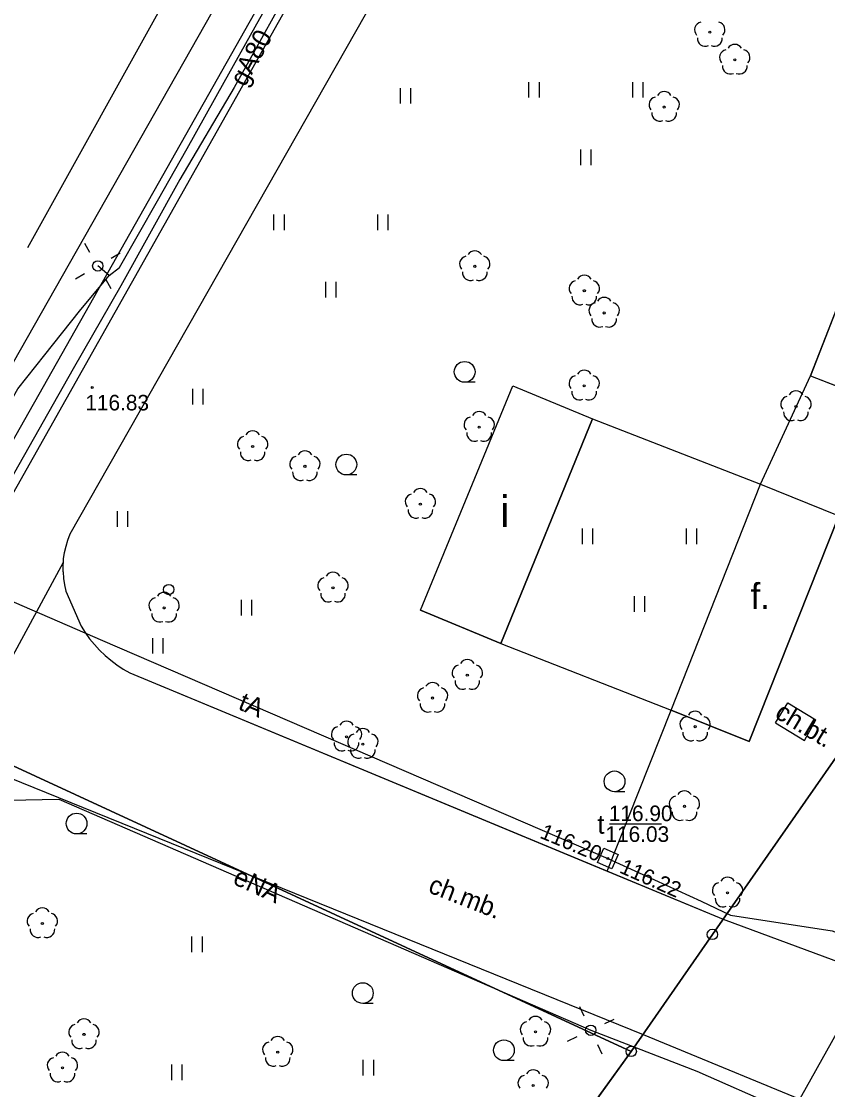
# Model space of a CAD drawing. Extents: x 6434771 to 6436222, y 5663454 to 5664782.
# Drawn here: x 6435593.8 to 6435632.6, y 5664007.2 to 5664058.6 of the extents above; entities that cross this region are included whole.
import ezdxf

# ---------------------------------------------------------------- set-up
doc = ezdxf.new("R2010")
doc.units = 0
for name, color, linetype in [('Warstwa 1', 7, 'Continuous'), ('Warstwa 10', 7, 'Continuous'), ('Warstwa 11', 7, 'Continuous'), ('Warstwa 12', 7, 'Continuous'), ('Warstwa 13', 7, 'Continuous'), ('Warstwa 14', 7, 'Continuous'), ('Warstwa 18', 7, 'Continuous'), ('Warstwa 19', 7, 'Continuous'), ('Warstwa 2', 7, 'Continuous'), ('Warstwa 25', 7, 'Continuous'), ('Warstwa 3', 7, 'Continuous'), ('Warstwa 4', 7, 'Continuous'), ('Warstwa 5', 7, 'Continuous'), ('Warstwa 6', 7, 'Continuous'), ('Warstwa 7', 7, 'Continuous'), ('Warstwa 9', 7, 'Continuous')]:
    doc.layers.add(name, color=color, linetype=linetype)

msp = doc.modelspace()

# ---------------------------------------------------------------- linework, layer by layer
at = {"layer": 'Warstwa 1'}
for p, q in [((6435627.073, 5664014.655), (6435637.85, 5664030.095)), ((6435627.073, 5664014.655), (6435637.85, 5664030.095)), ((6435585.542, 5664026.395), (6435623.165, 5664009.022)), ((6435585.542, 5664026.395), (6435623.165, 5664009.022)), ((6435623.165, 5664009.022), (6435627.073, 5664014.655)), ((6435623.165, 5664009.022), (6435627.073, 5664014.655)), ((6435603.636, 5663981.906), (6435623.165, 5664009.022)), ((6435603.636, 5663981.906), (6435623.165, 5664009.022))]:
    msp.add_line(p, q, dxfattribs=at)
for points in [[(6435636.071, 5664052.517), (6435631.798, 5664041.558), (6435635.511, 5664040.104), (6435639.784, 5664051.063)], [(6435617.472, 5664041.071), (6435621.308, 5664039.488), (6435616.893, 5664028.662), (6435613.011, 5664030.264)]]:
    msp.add_lwpolyline(points, close=True, dxfattribs=at)
msp.add_circle((6435600.892, 5664031.26), 0.25, dxfattribs=at)
at = {"layer": 'Warstwa 10'}
for centre in [(6435627.073, 5664014.655), (6435627.073, 5664014.655), (6435623.165, 5664009.022), (6435623.165, 5664009.022)]:
    msp.add_circle(centre, 0.25, dxfattribs=at)
at = {"layer": 'Warstwa 11'}
for centre in [(6435626.948, 5664058.097), (6435628.152, 5664056.763), (6435624.754, 5664054.494), (6435615.631, 5664046.823), (6435620.907, 5664045.65), (6435621.864, 5664044.578), (6435620.902, 5664041.07), (6435631.1, 5664040.077), (6435615.847, 5664039.08), (6435604.935, 5664038.152), (6435607.454, 5664037.191), (6435613.012, 5664035.375), (6435608.804, 5664031.345), (6435600.671, 5664030.373), (6435615.273, 5664027.137), (6435613.6, 5664026.037), (6435626.244, 5664024.655), (6435609.457, 5664024.167), (6435610.243, 5664023.818), (6435625.728, 5664020.821), (6435627.807, 5664016.656), (6435594.808, 5664015.183), (6435596.813, 5664009.839), (6435618.556, 5664009.957), (6435606.143, 5664008.986), (6435595.774, 5664008.231), (6435618.445, 5664007.378)]:
    msp.add_circle(centre, 0.05, dxfattribs=at)
for centre, start, end in [((6435626.591, 5664058.213), 102.1471, 221.8529), ((6435627.305, 5664058.213), 318.1471, 77.8529), ((6435626.728, 5664057.794), 174.1471, 293.8529), ((6435627.168, 5664057.794), 246.1471, 5.8529), ((6435627.795, 5664056.879), 102.1471, 221.8529), ((6435628.152, 5664057.138), 30.1471, 149.8529), ((6435628.509, 5664056.879), 318.1471, 77.8529), ((6435627.932, 5664056.46), 174.1471, 293.8529), ((6435628.372, 5664056.46), 246.1471, 5.8529), ((6435624.754, 5664054.869), 30.1471, 149.8529), ((6435624.397, 5664054.61), 102.1471, 221.8529), ((6435625.111, 5664054.61), 318.1471, 77.8529), ((6435624.534, 5664054.191), 174.1471, 293.8529), ((6435624.974, 5664054.191), 246.1471, 5.8529), ((6435615.631, 5664047.198), 30.1471, 149.8529), ((6435615.274, 5664046.939), 102.1471, 221.8529), ((6435615.988, 5664046.939), 318.1471, 77.8529), ((6435615.411, 5664046.52), 174.1471, 293.8529), ((6435615.851, 5664046.52), 246.1471, 5.8529), ((6435620.907, 5664046.025), 30.1471, 149.8529), ((6435620.55, 5664045.766), 102.1471, 221.8529), ((6435621.264, 5664045.766), 318.1471, 77.8529), ((6435620.687, 5664045.347), 174.1471, 293.8529), ((6435621.127, 5664045.347), 246.1471, 5.8529), ((6435621.507, 5664044.694), 102.1471, 221.8529), ((6435621.864, 5664044.953), 30.1471, 149.8529), ((6435622.221, 5664044.694), 318.1471, 77.8529), ((6435621.644, 5664044.275), 174.1471, 293.8529), ((6435622.084, 5664044.275), 246.1471, 5.8529), ((6435620.902, 5664041.445), 30.1471, 149.8529), ((6435620.545, 5664041.186), 102.1471, 221.8529), ((6435621.259, 5664041.186), 318.1471, 77.8529), ((6435620.682, 5664040.767), 174.1471, 293.8529), ((6435621.122, 5664040.767), 246.1471, 5.8529), ((6435631.1, 5664040.452), 30.1471, 149.8529), ((6435630.743, 5664040.193), 102.1471, 221.8529), ((6435631.457, 5664040.193), 318.1471, 77.8529), ((6435615.847, 5664039.455), 30.1471, 149.8529), ((6435630.88, 5664039.774), 174.1471, 293.8529), ((6435631.32, 5664039.774), 246.1471, 5.8529), ((6435615.49, 5664039.196), 102.1471, 221.8529), ((6435616.204, 5664039.196), 318.1471, 77.8529), ((6435604.935, 5664038.527), 30.1471, 149.8529), ((6435615.627, 5664038.777), 174.1471, 293.8529), ((6435616.067, 5664038.777), 246.1471, 5.8529), ((6435604.578, 5664038.268), 102.1471, 221.8529), ((6435605.292, 5664038.268), 318.1471, 77.8529), ((6435604.715, 5664037.849), 174.1471, 293.8529), ((6435605.155, 5664037.849), 246.1471, 5.8529), ((6435607.097, 5664037.307), 102.1471, 221.8529), ((6435607.454, 5664037.566), 30.1471, 149.8529), ((6435607.811, 5664037.307), 318.1471, 77.8529), ((6435607.234, 5664036.888), 174.1471, 293.8529), ((6435607.674, 5664036.888), 246.1471, 5.8529), ((6435613.012, 5664035.75), 30.1471, 149.8529), ((6435612.655, 5664035.491), 102.1471, 221.8529), ((6435613.369, 5664035.491), 318.1471, 77.8529), ((6435612.792, 5664035.072), 174.1471, 293.8529), ((6435613.232, 5664035.072), 246.1471, 5.8529), ((6435608.804, 5664031.72), 30.1471, 149.8529), ((6435608.447, 5664031.461), 102.1471, 221.8529), ((6435609.161, 5664031.461), 318.1471, 77.8529), ((6435600.671, 5664030.748), 30.1471, 149.8529), ((6435608.584, 5664031.042), 174.1471, 293.8529), ((6435609.024, 5664031.042), 246.1471, 5.8529), ((6435600.314, 5664030.489), 102.1471, 221.8529), ((6435601.028, 5664030.489), 318.1471, 77.8529), ((6435600.451, 5664030.07), 174.1471, 293.8529), ((6435600.891, 5664030.07), 246.1471, 5.8529), ((6435615.273, 5664027.512), 30.1471, 149.8529), ((6435614.916, 5664027.253), 102.1471, 221.8529), ((6435615.63, 5664027.253), 318.1471, 77.8529), ((6435615.053, 5664026.834), 174.1471, 293.8529), ((6435615.493, 5664026.834), 246.1471, 5.8529), ((6435613.243, 5664026.153), 102.1471, 221.8529), ((6435613.6, 5664026.412), 30.1471, 149.8529), ((6435613.957, 5664026.153), 318.1471, 77.8529), ((6435613.38, 5664025.734), 174.1471, 293.8529), ((6435613.82, 5664025.734), 246.1471, 5.8529), ((6435626.244, 5664025.03), 30.1471, 149.8529), ((6435609.457, 5664024.542), 30.1471, 149.8529), ((6435625.887, 5664024.771), 102.1471, 221.8529), ((6435626.601, 5664024.771), 318.1471, 77.8529), ((6435609.1, 5664024.283), 102.1471, 221.8529), ((6435609.886, 5664023.934), 102.1471, 221.8529), ((6435609.814, 5664024.283), 318.1471, 77.8529), ((6435610.243, 5664024.193), 30.1471, 149.8529), ((6435610.6, 5664023.934), 318.1471, 77.8529), ((6435626.024, 5664024.352), 174.1471, 293.8529), ((6435626.464, 5664024.352), 246.1471, 5.8529), ((6435609.237, 5664023.864), 174.1471, 293.8529), ((6435609.677, 5664023.864), 246.1471, 5.8529), ((6435610.023, 5664023.515), 174.1471, 293.8529), ((6435610.463, 5664023.515), 246.1471, 5.8529), ((6435625.371, 5664020.937), 102.1471, 221.8529), ((6435625.728, 5664021.196), 30.1471, 149.8529), ((6435626.085, 5664020.937), 318.1471, 77.8529), ((6435625.508, 5664020.518), 174.1471, 293.8529), ((6435625.948, 5664020.518), 246.1471, 5.8529), ((6435627.45, 5664016.772), 102.1471, 221.8529), ((6435627.807, 5664017.031), 30.1471, 149.8529), ((6435628.164, 5664016.772), 318.1471, 77.8529), ((6435627.587, 5664016.353), 174.1471, 293.8529), ((6435628.027, 5664016.353), 246.1471, 5.8529), ((6435594.451, 5664015.299), 102.1471, 221.8529), ((6435594.808, 5664015.558), 30.1471, 149.8529), ((6435595.165, 5664015.299), 318.1471, 77.8529), ((6435594.588, 5664014.88), 174.1471, 293.8529), ((6435595.028, 5664014.88), 246.1471, 5.8529), ((6435596.813, 5664010.214), 30.1471, 149.8529), ((6435618.199, 5664010.073), 102.1471, 221.8529), ((6435618.556, 5664010.332), 30.1471, 149.8529), ((6435618.913, 5664010.073), 318.1471, 77.8529), ((6435596.456, 5664009.955), 102.1471, 221.8529), ((6435597.17, 5664009.955), 318.1471, 77.8529), ((6435596.593, 5664009.536), 174.1471, 293.8529), ((6435597.033, 5664009.536), 246.1471, 5.8529), ((6435605.786, 5664009.102), 102.1471, 221.8529), ((6435606.143, 5664009.361), 30.1471, 149.8529), ((6435606.5, 5664009.102), 318.1471, 77.8529), ((6435618.336, 5664009.654), 174.1471, 293.8529), ((6435618.776, 5664009.654), 246.1471, 5.8529), ((6435595.774, 5664008.606), 30.1471, 149.8529), ((6435595.417, 5664008.347), 102.1471, 221.8529), ((6435596.131, 5664008.347), 318.1471, 77.8529), ((6435605.923, 5664008.683), 174.1471, 293.8529), ((6435606.363, 5664008.683), 246.1471, 5.8529), ((6435595.554, 5664007.928), 174.1471, 293.8529), ((6435595.994, 5664007.928), 246.1471, 5.8529), ((6435618.088, 5664007.494), 102.1471, 221.8529), ((6435618.445, 5664007.753), 30.1471, 149.8529), ((6435618.802, 5664007.494), 318.1471, 77.8529)]:
    msp.add_arc(centre, 0.375, start, end, dxfattribs=at)
at = {"layer": 'Warstwa 12'}
for points in [[(6435631.549, 5664121.292), (6435637.248, 5664117.898), (6435639.048, 5664116.863), (6435636.832, 5664113.039), (6435573.112, 5663999.914), (6435567.369, 5663989.773), (6435556.895, 5663969.528), (6435551.55, 5663961.662), (6435548.98, 5663960.053), (6435545.915, 5663958.84), (6435541.4, 5663958.414), (6435537.043, 5663959.497), (6435521.938, 5663967.479), (6435521.907, 5663967.449), (6435520.396, 5663968.198), (6435507.178, 5663968.407), (6435506.471, 5663968.695), (6435506.124, 5663968.813)], [(6435613.773, 5664073.054), (6435611.935, 5664069.649), (6435608.927, 5664064.214), (6435606.38, 5664059.602), (6435604.048, 5664055.441), (6435601.431, 5664051.001), (6435598.591, 5664045.89), (6435596.298, 5664041.884), (6435593.193, 5664036.409), (6435591.865, 5664034.013), (6435589.351, 5664029.314), (6435586.652, 5664024.478), (6435583.855, 5664019.378), (6435580.904, 5664014.034), (6435579.535, 5664011.433), (6435576.909, 5664006.754), (6435573.014, 5663999.95), (6435571.264, 5663996.881), (6435567.502, 5663990.275), (6435564.072, 5663984.352), (6435560.777, 5663978.635), (6435556.325, 5663970.985)], [(6435584.104, 5664026.804), (6435582.393, 5664027.697), (6435581.227, 5664028.33), (6435581.858, 5664029.38), (6435583.16, 5664031.72), (6435584.276, 5664033.689), (6435584.894, 5664034.688), (6435586.447, 5664034.14), (6435588.009, 5664033.633), (6435589.24, 5664033.18), (6435590.317, 5664035.007), (6435592.041, 5664038.149), (6435593.62, 5664040.929), (6435594.924, 5664042.558), (6435596.597, 5664044.672), (6435598.022, 5664046.383), (6435598.517, 5664046.764), (6435600.357, 5664049.974), (6435601.777, 5664052.492), (6435603.566, 5664055.69), (6435605.052, 5664058.362), (6435606.905, 5664061.66)], [(6435582.719, 5663940.386), (6435583.058, 5663940.858), (6435587.129, 5663946.051), (6435600.915, 5663965.473), (6435608.239, 5663975.58), (6435615.226, 5663986.009), (6435624.817, 5663998.366), (6435631.081, 5664006.35), (6435636.894, 5664016.742), (6435642.911, 5664026.57), (6435646.036, 5664033.181), (6435654.09, 5664058.927)], [(6435555.255, 5664051.525), (6435562.025, 5664047.445), (6435578.931, 5664037.818), (6435586.976, 5664033.455), (6435587.223, 5664033.348), (6435587.471, 5664033.241), (6435597.711, 5664028.805), (6435622.04, 5664018.31), (6435626.534, 5664016.25), (6435627.943, 5664015.575), (6435632.842, 5664014.825), (6435642.86, 5664011.184), (6435654.757, 5664007.565), (6435659.258, 5664006.357), (6435669.937, 5664002.805), (6435675.687, 5664000.806), (6435678.192, 5663999.08), (6435678.257, 5663998.996)], [(6435598.022, 5664046.383), (6435597.478, 5664046.84)], [(6435584.104, 5664026.804), (6435585.472, 5664025.71), (6435587.513, 5664023.983), (6435589.946, 5664022.049), (6435591.166, 5664021.033), (6435593.216, 5664021.124), (6435595.607, 5664021.173), (6435621.217, 5664010.035), (6435626.323, 5664008.072), (6435630.265, 5664006.338), (6435636.028, 5664003.757), (6435640.161, 5664001.919), (6435644.486, 5663999.974), (6435646.387, 5663999.078), (6435649.194, 5663998.786), (6435651.877, 5663998.471), (6435653.112, 5663998.314)]]:
    msp.add_lwpolyline(points, dxfattribs=at)
at = {"layer": 'Warstwa 14'}
msp.add_line((6435622.123, 5664019.982), (6435624.618, 5664019.982), dxfattribs=at)
msp.add_circle((6435622.04, 5664018.31), 0.045, dxfattribs=at)
msp.add_circle((6435622.04, 5664018.31), 0.045, dxfattribs=at)
msp.add_circle((6435622.04, 5664018.31), 0.045, dxfattribs=at)
at = {"layer": 'Warstwa 18'}
msp.add_lwpolyline([(6435629.395, 5664036.327), (6435633.167, 5664034.802), (6435628.845, 5664023.944), (6435625.084, 5664025.459), (6435629.395, 5664036.327)], dxfattribs=at)
at = {"layer": 'Warstwa 2'}
for centre in [(6435597.478, 5664046.84), (6435621.217, 5664010.035)]:
    msp.add_circle(centre, 0.25, dxfattribs=at)
at = {"layer": 'Warstwa 25'}
msp.add_circle((6435597.212, 5664040.99), 0.045, dxfattribs=at)
at = {"layer": 'Warstwa 4'}
for points in [[(6435628.839, 5664110.292), (6435594.1, 5664047.72)], [(6435597.099, 5664047.487), (6435596.847, 5664047.919)], [(6435598.125, 5664047.219), (6435598.557, 5664047.471)], [(6435596.831, 5664046.461), (6435596.399, 5664046.209)], [(6435597.857, 5664046.193), (6435598.109, 5664045.761)], [(6435620.897, 5664010.713), (6435620.684, 5664011.165)], [(6435621.895, 5664010.355), (6435622.347, 5664010.568)], [(6435620.539, 5664009.715), (6435620.087, 5664009.502)], [(6435621.537, 5664009.357), (6435621.75, 5664008.905)]]:
    msp.add_lwpolyline(points, dxfattribs=at)
msp.add_lwpolyline([(6435621.547, 5664018.116), (6435621.846, 5664018.803), (6435622.533, 5664018.504), (6435622.234, 5664017.817)], close=True, dxfattribs=at)
at = {"layer": 'Warstwa 5'}
for p, q in [((6435590.128, 5664032.68), (6435631.535, 5664105.853)), ((6435596.144, 5664033.938), (6435616.927, 5664070.478)), ((6435618.241, 5664054.949), (6435618.241, 5664055.699)), ((6435618.741, 5664054.949), (6435618.741, 5664055.699)), ((6435623.241, 5664054.949), (6435623.241, 5664055.699)), ((6435623.741, 5664054.949), (6435623.741, 5664055.699)), ((6435612.055, 5664054.657), (6435612.055, 5664055.407)), ((6435612.555, 5664054.657), (6435612.555, 5664055.407)), ((6435620.741, 5664051.699), (6435620.741, 5664052.449)), ((6435621.241, 5664051.699), (6435621.241, 5664052.449)), ((6435631.798, 5664041.558), (6435636.071, 5664052.517)), ((6435605.961, 5664048.573), (6435605.961, 5664049.323)), ((6435606.461, 5664048.573), (6435606.461, 5664049.323)), ((6435610.961, 5664048.573), (6435610.961, 5664049.323)), ((6435611.461, 5664048.573), (6435611.461, 5664049.323)), ((6435608.461, 5664045.323), (6435608.461, 5664046.073)), ((6435608.961, 5664045.323), (6435608.961, 5664046.073)), ((6435629.395, 5664036.327), (6435631.798, 5664041.558)), ((6435629.395, 5664036.327), (6435631.798, 5664041.558)), ((6435631.798, 5664041.558), (6435635.511, 5664040.104)), ((6435602.049, 5664040.174), (6435602.049, 5664040.924)), ((6435602.549, 5664040.174), (6435602.549, 5664040.924)), ((6435613.011, 5664030.264), (6435617.472, 5664041.071)), ((6435617.472, 5664041.071), (6435621.308, 5664039.488)), ((6435616.893, 5664028.662), (6435621.308, 5664039.488)), ((6435621.308, 5664039.488), (6435629.395, 5664036.327)), ((6435621.308, 5664039.488), (6435629.395, 5664036.327)), ((6435625.084, 5664025.459), (6435629.395, 5664036.327)), ((6435629.395, 5664036.327), (6435633.167, 5664034.802)), ((6435598.422, 5664034.286), (6435598.422, 5664035.036)), ((6435598.922, 5664034.286), (6435598.922, 5664035.036)), ((6435628.845, 5664023.944), (6435633.167, 5664034.802)), ((6435620.824, 5664033.443), (6435620.824, 5664034.193)), ((6435621.324, 5664033.443), (6435621.324, 5664034.193)), ((6435625.824, 5664033.443), (6435625.824, 5664034.193)), ((6435626.324, 5664033.443), (6435626.324, 5664034.193)), ((6435595.947, 5664033.345), (6435596.035, 5664033.645)), ((6435596.035, 5664033.645), (6435596.144, 5664033.938)), ((6435595.834, 5664032.731), (6435595.88, 5664033.04)), ((6435595.88, 5664033.04), (6435595.947, 5664033.345)), ((6435595.81, 5664032.42), (6435595.822, 5664032.575)), ((6435595.822, 5664032.575), (6435595.834, 5664032.731)), ((6435595.808, 5664032.107), (6435595.81, 5664032.42)), ((6435595.808, 5664032.107), (6435595.827, 5664031.795)), ((6435595.827, 5664031.795), (6435595.869, 5664031.486)), ((6435595.869, 5664031.486), (6435595.931, 5664031.18)), ((6435595.931, 5664031.18), (6435596.67, 5664029.491)), ((6435604.397, 5664030.013), (6435604.397, 5664030.763)), ((6435604.897, 5664030.013), (6435604.897, 5664030.763)), ((6435623.324, 5664030.193), (6435623.324, 5664030.943)), ((6435623.824, 5664030.193), (6435623.824, 5664030.943)), ((6435613.011, 5664030.264), (6435616.893, 5664028.662)), ((6435596.67, 5664029.491), (6435596.868, 5664029.185)), ((6435596.868, 5664029.185), (6435597.084, 5664028.891)), ((6435600.124, 5664028.172), (6435600.124, 5664028.922)), ((6435600.624, 5664028.172), (6435600.624, 5664028.922)), ((6435597.084, 5664028.891), (6435597.316, 5664028.61)), ((6435597.316, 5664028.61), (6435597.565, 5664028.342)), ((6435616.893, 5664028.662), (6435625.084, 5664025.459)), ((6435616.893, 5664028.662), (6435625.084, 5664025.459)), ((6435597.565, 5664028.342), (6435597.828, 5664028.09)), ((6435597.828, 5664028.09), (6435598.105, 5664027.853)), ((6435598.105, 5664027.853), (6435598.396, 5664027.632)), ((6435598.396, 5664027.632), (6435598.698, 5664027.429)), ((6435598.698, 5664027.429), (6435599.013, 5664027.243)), ((6435599.013, 5664027.243), (6435622.008, 5664017.704)), ((6435622.008, 5664017.704), (6435625.084, 5664025.459)), ((6435622.008, 5664017.704), (6435625.084, 5664025.459)), ((6435625.084, 5664025.459), (6435628.845, 5664023.944)), ((6435593.202, 5664022.213), (6435623.735, 5664009.835)), ((6435622.008, 5664017.704), (6435627.592, 5664015.388)), ((6435627.592, 5664015.388), (6435647.823, 5664007.905)), ((6435602.014, 5664013.804), (6435602.014, 5664014.554)), ((6435602.514, 5664013.804), (6435602.514, 5664014.554)), ((6435623.735, 5664009.835), (6435643.498, 5664001.697)), ((6435601.045, 5664007.631), (6435601.045, 5664008.381)), ((6435601.545, 5664007.631), (6435601.545, 5664008.381)), ((6435610.264, 5664007.86), (6435610.264, 5664008.61)), ((6435610.764, 5664007.86), (6435610.764, 5664008.61))]:
    msp.add_line(p, q, dxfattribs=at)
at = {"layer": 'Warstwa 6'}
for p, q in [((6435615.645, 5664041.243), (6435615.145, 5664041.243)), ((6435609.945, 5664036.778), (6435609.445, 5664036.778)), ((6435622.862, 5664021.522), (6435622.362, 5664021.522)), ((6435596.956, 5664019.493), (6435596.456, 5664019.493)), ((6435610.738, 5664011.327), (6435610.238, 5664011.327)), ((6435617.535, 5664008.575), (6435617.035, 5664008.575))]:
    msp.add_line(p, q, dxfattribs=at)
for points in [[(6435363.609, 5664077.113), (6435387.426, 5664119.857), (6435413.31, 5664105.924), (6435427.196, 5664098.076), (6435493.063, 5664060.99), (6435506.96, 5664053.173), (6435525.231, 5664042.382), (6435541.744, 5664033.383), (6435549.389, 5664047.071), (6435585.542, 5664026.395), (6435623.165, 5664009.022), (6435627.073, 5664014.655), (6435637.85, 5664030.095), (6435641.864, 5664030.387), (6435649.263, 5664050.158), (6435652.299, 5664065.522)], [(6435421.61, 5663811.04), (6435514.97, 5663977.09), (6435575.72, 5663942.78), (6435579.487, 5663948.005), (6435603.636, 5663981.906), (6435623.165, 5664009.022), (6435585.542, 5664026.395), (6435549.389, 5664047.071), (6435541.744, 5664033.383), (6435525.231, 5664042.382), (6435506.96, 5664053.173), (6435493.063, 5664060.99), (6435427.196, 5664098.076), (6435413.31, 5664105.924), (6435387.426, 5664119.857), (6435363.609, 5664077.113)], [(6435652.299, 5664065.522), (6435649.263, 5664050.158), (6435641.864, 5664030.387), (6435637.85, 5664030.095), (6435627.073, 5664014.655), (6435623.165, 5664009.022), (6435603.636, 5663981.906), (6435579.487, 5663948.005), (6435575.72, 5663942.78), (6435502.484, 5663841.227)]]:
    msp.add_lwpolyline(points, dxfattribs=at)
for centre, radius in [((6435615.145, 5664041.743), 0.5), ((6435609.445, 5664037.278), 0.5), ((6435622.362, 5664022.022), 0.5), ((6435596.456, 5664019.993), 0.5), ((6435622.04, 5664018.31), 0.045), ((6435610.238, 5664011.827), 0.5), ((6435617.035, 5664009.075), 0.5)]:
    msp.add_circle(centre, radius, dxfattribs=at)
at = {"layer": 'Warstwa 7'}
msp.add_lwpolyline([(6435589.296, 5664034.963), (6435641.592, 5664127.095)], dxfattribs=at)
at = {"layer": 'Warstwa 9'}
for p, q in [((6435590.128, 5664032.68), (6435631.535, 5664105.853)), ((6435596.144, 5664033.938), (6435616.927, 5664070.478)), ((6435595.947, 5664033.345), (6435596.035, 5664033.645)), ((6435596.035, 5664033.645), (6435596.144, 5664033.938)), ((6435595.834, 5664032.731), (6435595.88, 5664033.04)), ((6435595.88, 5664033.04), (6435595.947, 5664033.345)), ((6435589.925, 5664021.706), (6435595.822, 5664032.575)), ((6435589.925, 5664021.706), (6435595.822, 5664032.575)), ((6435595.81, 5664032.42), (6435595.822, 5664032.575)), ((6435595.822, 5664032.575), (6435595.834, 5664032.731)), ((6435595.808, 5664032.107), (6435595.81, 5664032.42)), ((6435595.808, 5664032.107), (6435595.827, 5664031.795)), ((6435595.827, 5664031.795), (6435595.869, 5664031.486)), ((6435595.869, 5664031.486), (6435595.931, 5664031.18)), ((6435595.931, 5664031.18), (6435596.67, 5664029.491)), ((6435596.67, 5664029.491), (6435596.868, 5664029.185)), ((6435596.868, 5664029.185), (6435597.084, 5664028.891)), ((6435597.084, 5664028.891), (6435597.316, 5664028.61)), ((6435597.316, 5664028.61), (6435597.565, 5664028.342)), ((6435597.565, 5664028.342), (6435597.828, 5664028.09)), ((6435597.828, 5664028.09), (6435598.105, 5664027.853)), ((6435598.105, 5664027.853), (6435598.396, 5664027.632)), ((6435598.396, 5664027.632), (6435598.698, 5664027.429)), ((6435598.698, 5664027.429), (6435599.013, 5664027.243)), ((6435599.013, 5664027.243), (6435627.592, 5664015.388)), ((6435630.11, 5664024.842), (6435630.712, 5664025.807)), ((6435630.712, 5664025.807), (6435632.049, 5664024.983)), ((6435630.11, 5664024.842), (6435631.509, 5664023.986)), ((6435631.509, 5664023.986), (6435632.049, 5664024.983)), ((6435593.202, 5664022.213), (6435623.735, 5664009.835)), ((6435627.592, 5664015.388), (6435647.823, 5664007.905)), ((6435623.735, 5664009.835), (6435643.498, 5664001.697))]:
    msp.add_line(p, q, dxfattribs=at)

# ---------------------------------------------------------------- texts
at = {"layer": 'Warstwa 13'}
for s, rotation, p in [('gA80', 61.4211, (6435604.572, 5664055.427)), ('tA', 337.3575, (6435604.189, 5664025.515)), ('eNA', 335.2605, (6435603.926, 5664017.111))]:
    msp.add_text(s, height=0.9, rotation=rotation, dxfattribs=at).set_placement(p)
at = {"layer": 'Warstwa 14'}
for s, rotation, p in [('116.20', 337.3575, (6435618.719, 5664019.317)), ('116.22', 336.0627, (6435622.551, 5664017.646))]:
    msp.add_text(s, height=0.75, rotation=rotation, dxfattribs=at).set_placement(p)
msp.add_text('116.03', height=0.75, dxfattribs=at).set_placement((6435621.925, 5664019.108))
at = {"layer": 'Warstwa 19'}
msp.add_text('f.', height=1.25, dxfattribs=at).set_placement((6435628.916, 5664030.317))
at = {"layer": 'Warstwa 25'}
msp.add_text('116.83', height=0.75, dxfattribs=at).set_placement((6435596.877, 5664039.885))
at = {"layer": 'Warstwa 3'}
msp.add_text('i', height=1.5, dxfattribs=at).set_placement((6435616.862, 5664034.273))
at = {"layer": 'Warstwa 5'}
msp.add_text('t', height=0.9, dxfattribs=at).set_placement((6435621.538, 5664019.502))
at = {"layer": 'Warstwa 6'}
msp.add_text('116.90', height=0.75, dxfattribs=at).set_placement((6435622.089, 5664020.108))
at = {"layer": 'Warstwa 9'}
for s, rotation, p in [('ch.bt.', 329.0439, (6435630.025, 5664025.123)), ('ch.mb.', 338.6181, (6435613.335, 5664016.697))]:
    msp.add_text(s, height=0.9, rotation=rotation, dxfattribs=at).set_placement(p)

doc.saveas('drawing.dxf')
